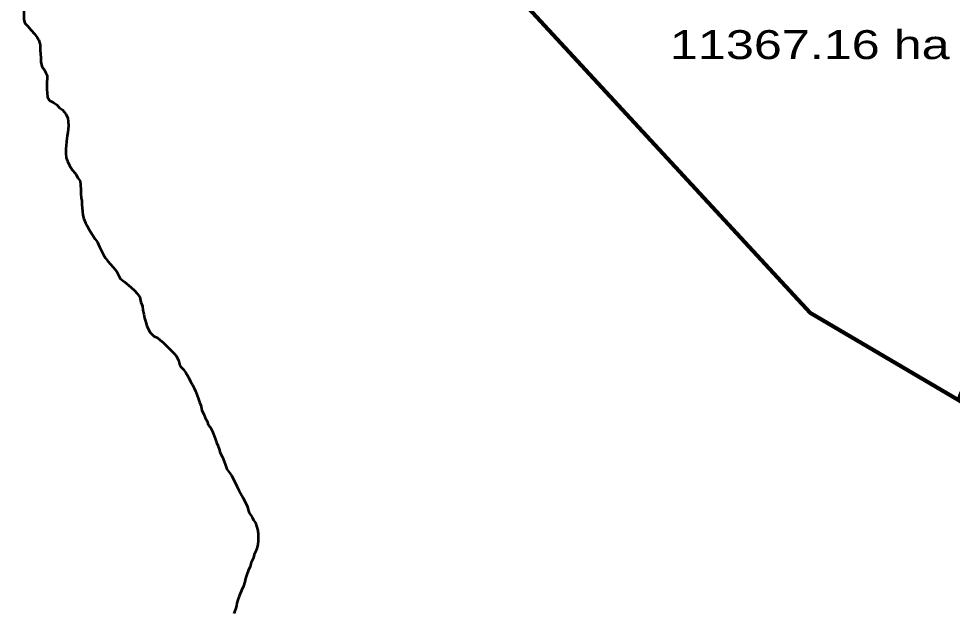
# Model space of a CAD drawing. Extents: x -1643653 to 4543381, y 1624270 to 13878484.
# Drawn here: x 645322 to 661460, y 8936763 to 8946971 of the extents above; entities that cross this region are included whole.
import ezdxf

# ---------------------------------------------------------------- set-up
doc = ezdxf.new("R2010")
doc.units = 0
doc.header["$LTSCALE"] = 200
for name, color, linetype, lineweight in [('1', 7, 'Continuous', 13), ('24', 7, 'Continuous', 25), ('26', 7, 'Continuous', 106), ('27', 7, 'Continuous', 53), ('28', 7, 'Continuous', 53)]:
    doc.layers.add(name, color=color, linetype=linetype, lineweight=lineweight)
doc.layers.add('63', color=7, linetype='Continuous')

msp = doc.modelspace()

# ---------------------------------------------------------------- linework, layer by layer
at = {"layer": '1', "lineweight": 25}
msp.add_spline([(814781, 9009175.5), (814787.2, 9009173.4), (814796.9, 9009173.4), (814799.4, 9009172.4), (814805.1, 9009174.5), (814805.6, 9009176.5), (814811.7, 9009179.5), (814811.7, 9009179.5), (814801.5, 9009181), (814790.7, 9009181.5), (814784.1, 9009183.1), (814777.4, 9009185.1), (814778.4, 9009175.5)], degree=3, dxfattribs=at)
at = {"layer": '24', "lineweight": 53}
for points in [[(645796.4, 8947834.9), (645776, 8947756.1), (645745.7, 8947693.7), (645725.4, 8947636.3), (645695.1, 8947568.9), (645674.8, 8947521.4), (645649.6, 8947474), (645596.7, 8947399.3), (645571.5, 8947356.9), (645541.2, 8947317), (645511, 8947272.1), (645475.8, 8947229.8), (645437.9, 8947162.4), (645412.7, 8947110), (645409.8, 8947032.5), (645409.4, 8946954.9), (645431.6, 8946894.8), (645476.4, 8946847), (645541.1, 8946774.1), (645593.3, 8946706.3), (645643.1, 8946643.5), (645668.8, 8946601.4)], [(645668.8, 8946601.4), (645692.5, 8946518.2), (645694.6, 8946428.1), (645699.3, 8946363), (645706.4, 8946292.9), (645706.1, 8946220.4), (645728.2, 8946132.7), (645765.5, 8946092.5), (645792.8, 8946037.3), (645812.6, 8945992.2), (645814.8, 8945939.6), (645812, 8945874.6), (645809.1, 8945802.1), (645808.9, 8945752), (645813.6, 8945684.5), (645820.8, 8945616.9), (645855.5, 8945556.7), (645925.1, 8945520.2)], [(645925.1, 8945520.2), (645980.3, 8945480.9), (646030.3, 8945430.9), (646080.3, 8945396.3), (646111.1, 8945361.7), (646137.1, 8945322.6), (646171.8, 8945257.3), (646176.4, 8945189.8), (646181.1, 8945124.7), (646180.8, 8945062.1), (646173.1, 8945007.1), (646162.8, 8944947.2), (646155, 8944897.2), (646149.8, 8944847.1), (646141.9, 8944777.1), (646139.2, 8944722.1), (646138.8, 8944644.6), (646145.9, 8944567), (646168.2, 8944506.8), (646200.3, 8944434.1), (646247.5, 8944358.8), (646299.8, 8944301), (646309, 8944284.7)], [(646309, 8944284.7), (646346.9, 8944218.2), (646384.2, 8944160.4), (646391.3, 8944097.8), (646395.9, 8944012.8), (646398.1, 8943942.7), (646405.3, 8943872.6), (646412.5, 8943820), (646414.7, 8943755), (646419.5, 8943702.4), (646424.2, 8943637.3), (646428.9, 8943577.3), (646446.1, 8943512.1), (646475.8, 8943444.4), (646508, 8943389.2), (646527.8, 8943344.1), (646562.6, 8943288.9), (646604.8, 8943221.1), (646647, 8943160.8), (646684.3, 8943105.6), (646721.5, 8943027.8), (646756.1, 8942957.6), (646790.8, 8942889.9), (646825.6, 8942829.7), (646865.4, 8942779.4), (646902.7, 8942731.7), (646957.4, 8942676.4), (647012.1, 8942606), (647046.8, 8942538.3), (647076.6, 8942480.6), (647102.9, 8942459), (647151.9, 8942424.7), (647151.9, 8942424.7), (647259.8, 8942331.6), (647323.5, 8942272.8), (647367.7, 8942218.9), (647416.7, 8942155.2), (647431.4, 8942071.9), (647460.8, 8942003.3), (647470.7, 8941934.7), (647485.4, 8941866.1), (647498.6, 8941792.9), (647513.3, 8941742.8), (647538, 8941665.1), (647557.8, 8941619.9), (647597.5, 8941547.2), (647657.2, 8941484.3), (647722.1, 8941454), (647762, 8941421.2), (647826.8, 8941368.3), (647896.5, 8941297.9), (647948.8, 8941250.1), (648011, 8941182.2), (648043.4, 8941142.1), (648083.1, 8941071.8), (648100.2, 8941001.6), (648132.5, 8940948.9), (648170.9, 8940907.9), (648214.2, 8940849.2), (648257.5, 8940775), (648294.6, 8940700.8), (648325.5, 8940642.1), (648353.4, 8940586.5), (648378.1, 8940533.9), (648399.8, 8940478.3), (648430.7, 8940394.8), (648446.2, 8940342.3), (648474, 8940274.3), (648489.2, 8940201.5), (648521.4, 8940133.8), (648546.1, 8940073.6), (648581.1, 8940014.6), (648600.6, 8939953.5), (648636.7, 8939906.2), (648667.3, 8939850.6), (648703.5, 8939758.8), (648725.8, 8939700.4), (648739.7, 8939647.6), (648762, 8939592), (648787, 8939533.6), (648806.5, 8939466.9), (648845.4, 8939394.6), (648873.2, 8939316.7), (648898.3, 8939255.5), (648922.2, 8939185.9), (648969.4, 8939115.6), (649001.7, 8939077.9), (649063.7, 8938952.5), (649095.9, 8938889.7), (649130.6, 8938824.5), (649157.8, 8938769.3), (649200, 8938691.5), (649276.8, 8938536), (649291.6, 8938483.4), (649308.8, 8938428.2), (649356, 8938355.4), (649380.8, 8938302.8), (649415.6, 8938260), (649432.8, 8938197.4), (649457.5, 8938124.7), (649458.7, 8938112.5)], [(649458.7, 8938112.5), (649462.3, 8938074.6), (649461.7, 8937947), (649458.9, 8937884.5), (649441, 8937814.5), (649418.2, 8937754.6), (649393, 8937709.7), (649382.7, 8937654.7), (649342.3, 8937574.8), (649321.9, 8937502.4), (649286.6, 8937427.5), (649266.2, 8937362.5), (649243.4, 8937297.6), (649233.1, 8937237.6), (649207.7, 8937165.2), (649172.4, 8937090.3), (649131.8, 8936990.4), (649111.5, 8936927.9), (649091.2, 8936868), (649088.5, 8936820.5), (649070.7, 8936768), (649042.9, 8936693.1)]]:
    msp.add_lwpolyline(points, dxfattribs=at)
at = {"layer": '26'}
msp.add_lwpolyline([(645793.1, 8949290.9), (653495.4, 8947850), (659002.1, 8941889), (662654, 8939737.7), (668185.2, 8933928.8)], dxfattribs=at)
at = {"layer": '27'}
msp.add_lwpolyline([(653495.4, 8947850), (659002.1, 8941889), (661559, 8940382.7), (661583.1, 8940454), (661608.4, 8940513.9), (661636.2, 8940563.8)], dxfattribs=at)
at = {"layer": '28'}
msp.add_lwpolyline([(645793.1, 8949290.9), (653495.4, 8947850), (659002.1, 8941889), (661559, 8940382.7), (661583.1, 8940454)], dxfattribs=at)
msp.add_lwpolyline([(645793.1, 8949290.9), (653495.4, 8947850), (659002.1, 8941889), (661559, 8940382.7), (661583.1, 8940454)], dxfattribs=at)

# ---------------------------------------------------------------- texts
at = {"layer": '63', "width": 1.3}
msp.add_text(' 11367.16 ha', height=500, dxfattribs=at).set_placement((656338, 8946272.4))

doc.saveas('drawing.dxf')
